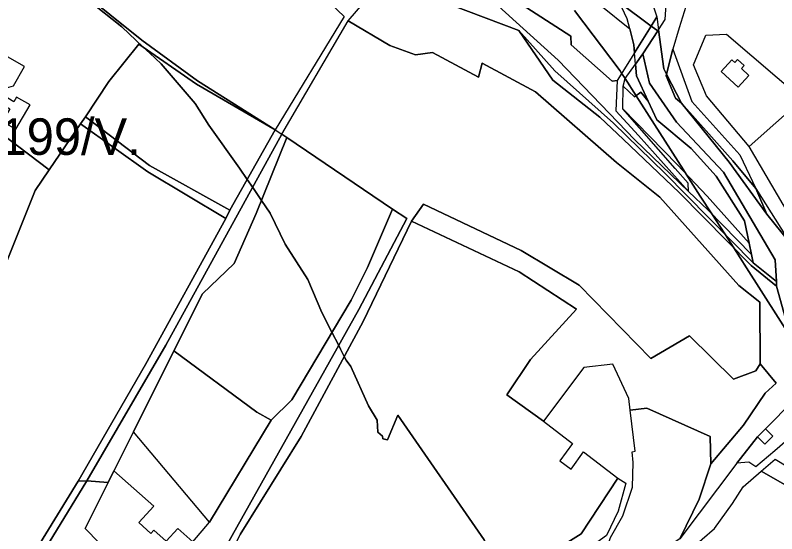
# Model space of a CAD drawing. Extents: x -477304 to -465429, y -1159113 to -1149210.
# Drawn here: x -470157.2 to -469844.3, y -1155763.2 to -1155550.3 of the extents above; entities that cross this region are included whole.
import ezdxf

# ---------------------------------------------------------------- set-up
doc = ezdxf.new("R2010")
doc.units = 0
for name, color, linetype in [('BPEJ_s', 7, 'Continuous'), ('orna_s', 7, 'Continuous'), ('PUPFL_s', 7, 'Continuous'), ('trav_porost_s', 7, 'Continuous'), ('voda_s', 7, 'Continuous')]:
    doc.layers.add(name, color=color, linetype=linetype)

msp = doc.modelspace()

# ---------------------------------------------------------------- linework, layer by layer
at = {"layer": 'BPEJ_s'}
for points in [[(-470021.18, -1155691.98), (-470021.98, -1155690.42), (-470023.5, -1155687.46), (-470024.28, -1155685.93), (-470027.05, -1155680.51), (-470031.17, -1155672.44), (-470036.91, -1155658.84), (-470046.26, -1155644.39), (-470052.42, -1155631.64), (-470056, -1155626.38), (-470059.63, -1155621.05), (-470061.86, -1155617.78), (-470065.02, -1155613.14), (-470077.7, -1155595.52), (-470083.23, -1155586.59), (-470097.25, -1155570.23), (-470101.85, -1155565.94), (-470104.56, -1155563.41), (-470113.4, -1155555.15), (-470127.85, -1155543.46), (-470149.95, -1155527.95), (-470155.05, -1155524.76), (-470159.19, -1155522.69)], [(-470127.85, -1155543.46), (-470113.4, -1155555.15), (-470104.56, -1155563.41), (-470101.85, -1155565.94), (-470097.25, -1155570.23), (-470083.23, -1155586.59), (-470077.7, -1155595.52), (-470065.02, -1155613.14), (-470061.86, -1155617.78), (-470059.63, -1155621.05), (-470056, -1155626.38), (-470052.42, -1155631.64), (-470046.26, -1155644.39), (-470036.91, -1155658.84), (-470031.17, -1155672.44), (-470027.05, -1155680.51), (-470024.28, -1155685.93), (-470023.5, -1155687.46), (-470021.98, -1155690.42), (-470021.18, -1155691.98), (-470019.27, -1155694.53), (-470012.05, -1155710.68), (-470008.44, -1155716.63), (-470008.23, -1155721.52), (-470006.31, -1155723.22), (-470006.1, -1155724.28), (-470004.19, -1155724.7), (-470000, -1155714.54), (-469964.54, -1155765.77)], [(-469830.68, -1155694.79), (-469856.69, -1155654.1), (-469861.98, -1155645.91), (-469865.69, -1155640.15), (-469871.04, -1155631.85), (-469875.73, -1155624.58), (-469881.54, -1155615.59), (-469882.7, -1155613.79), (-469902.11, -1155583.42), (-469906.62, -1155576.36), (-469908.04, -1155574.14), (-469908.7, -1155573.1), (-469927.37, -1155548.34)], [(-469927.37, -1155548.34), (-469908.7, -1155573.1), (-469908.04, -1155574.14), (-469906.62, -1155576.36), (-469902.11, -1155583.42), (-469882.7, -1155613.79), (-469881.54, -1155615.59), (-469875.73, -1155624.58), (-469871.04, -1155631.85), (-469865.69, -1155640.15), (-469861.98, -1155645.91), (-469856.69, -1155654.1), (-469830.68, -1155694.79)], [(-469817.76, -1155803.78), (-469857.79, -1155810.85), (-469897.82, -1155817.93), (-469925.72, -1155813.28), (-469929.8, -1155809.11), (-469931.56, -1155807.31), (-469937.67, -1155801.07), (-469944.32, -1155794.27), (-469947.92, -1155789.2), (-469950.12, -1155786.1), (-469953.55, -1155781.26), (-469964.54, -1155765.77), (-470000, -1155714.54), (-470004.19, -1155724.7), (-470006.1, -1155724.28), (-470006.31, -1155723.22), (-470008.23, -1155721.52), (-470008.44, -1155716.63), (-470012.05, -1155710.68), (-470019.27, -1155694.53), (-470021.18, -1155691.98)]]:
    msp.add_lwpolyline(points, dxfattribs=at)
at = {"layer": 'orna_s'}
msp.add_lwpolyline([(-469833.92, -1155739.4), (-469829.73, -1155742.11), (-469825.61, -1155735.97), (-469815.13, -1155745.09), (-469809.85, -1155750.62), (-469807.88, -1155757.11), (-469808.41, -1155761.67), (-469850.66, -1155737.55), (-469844.98, -1155732.66), (-469842.91, -1155733.92)], close=True, dxfattribs=at)
at = {"layer": 'PUPFL_s'}
for points in [[(-469825.79, -1155696.74), (-469848.96, -1155720.2), (-469852.17, -1155723.45), (-469860.77, -1155734.32), (-469884.13, -1155765.4), (-469876.25, -1155749.03), (-469871.38, -1155734.52), (-469857.99, -1155718.67), (-469849.03, -1155705.58), (-469844.55, -1155701.45), (-469851.13, -1155693.54), (-469851.25, -1155668.09), (-469859.88, -1155661.31), (-469892.29, -1155625.02), (-469910.14, -1155610.82), (-469943.43, -1155581.74), (-469965.39, -1155570.02), (-469966.89, -1155575.72), (-469985.74, -1155565.59), (-469992.73, -1155566.62), (-470003.33, -1155562.79), (-470020.42, -1155552.58), (-470010.07, -1155540.59)], [(-469985.46, -1155543.23), (-469950.25, -1155556.61), (-469936.33, -1155576.97), (-469916.94, -1155592.26), (-469907.32, -1155601.32), (-469884.48, -1155623.13), (-469854.9, -1155653.07), (-469844.39, -1155661.55), (-469839.42, -1155679.74)]]:
    msp.add_lwpolyline(points, dxfattribs=at)
msp.add_lwpolyline([(-470200.71, -1155839.13), (-470162.79, -1155798.64), (-470148.32, -1155769.33), (-470131.3, -1155741.63), (-470127.75, -1155741.56), (-470144.74, -1155769.32), (-470148.87, -1155780.08), (-470188.61, -1155857.9), (-470195.59, -1155876.32), (-470209.44, -1155862.35), (-470206.54, -1155853.19)], close=True, dxfattribs=at)
at = {"layer": 'trav_porost_s'}
for points in [[(-470050.78, -1155523.45), (-470022.07, -1155550.9), (-470050.36, -1155597.44), (-470082.27, -1155577.28), (-470105.11, -1155560.62), (-470157.03, -1155518.78), (-470132.8, -1155479.16), (-470106.72, -1155436.51), (-470105.93, -1155435.31), (-470070.23, -1155454.82), (-470071.48, -1155457.28), (-470064.4, -1155494.64), (-470061.88, -1155494.78)], [(-469854.68, -1155648.63), (-469853.97, -1155652.07), (-469890.24, -1155615.18), (-469911.38, -1155594.72), (-469935.53, -1155573.21), (-469950.25, -1155556.61), (-469985.46, -1155543.23), (-470010.07, -1155540.59), (-469997.59, -1155512.68), (-469985.12, -1155522.12), (-469980.88, -1155526.59), (-469973.01, -1155533.53), (-469934.13, -1155568.74), (-469902.64, -1155601.48), (-469880.52, -1155622.68), (-469872.45, -1155630.41)], [(-469909.92, -1155577.13), (-469912, -1155577.43), (-469928.82, -1155562.45), (-469928.89, -1155558.89), (-469967.46, -1155533.97), (-469969.39, -1155525.8), (-469962.66, -1155511.44), (-469916.65, -1155546.34), (-469904.71, -1155555.97), (-469903.08, -1155562.56), (-469902.79, -1155565.75)], [(-470174.94, -1155550.51), (-470169.99, -1155542.24), (-470157.85, -1155520.26), (-470157.03, -1155518.78), (-470105.11, -1155560.62), (-470082.27, -1155577.28), (-470050.36, -1155597.44), (-470082.66, -1155578.63), (-470106.34, -1155562.17), (-470118.66, -1155577.53), (-470128.28, -1155591.99), (-470130.41, -1155594.9), (-470143.3, -1155613.83), (-470172.8, -1155591.54), (-470168.51, -1155582.38), (-470157.83, -1155579.3), (-470153.33, -1155571.41), (-470163.25, -1155565.72), (-470168.64, -1155575.18), (-470179.39, -1155576.13), (-470183.8, -1155583.87), (-470190.11, -1155582.87), (-470193.2, -1155581.02), (-470182.41, -1155562.99)], [(-469910.39, -1155589.54), (-469901.15, -1155599.74), (-469880.52, -1155622.68), (-469902.64, -1155601.48), (-469934.13, -1155568.74), (-469973.01, -1155533.53), (-469969.39, -1155525.8), (-469967.46, -1155533.97), (-469928.89, -1155558.89), (-469928.82, -1155562.45), (-469912, -1155577.43), (-469909.92, -1155577.13)], [(-469950.25, -1155556.61), (-469935.53, -1155573.21), (-469911.38, -1155594.72), (-469890.24, -1155615.18), (-469853.97, -1155652.07), (-469844.39, -1155659.7), (-469844.39, -1155661.55), (-469854.9, -1155653.07), (-469884.48, -1155623.13), (-469907.32, -1155601.32), (-469916.94, -1155592.26), (-469936.33, -1155576.97)], [(-469833.81, -1155584.87), (-469855.61, -1155604.26), (-469873.24, -1155583.5), (-469878.55, -1155570.75), (-469873.43, -1155558.57), (-469865, -1155558.12)], [(-470118.66, -1155577.53), (-470106.34, -1155562.17), (-470082.66, -1155578.63), (-470050.36, -1155597.44), (-470069.01, -1155630.41), (-470102.05, -1155612.01), (-470128.28, -1155591.99)], [(-469886.97, -1155564.22), (-469879.19, -1155585.82), (-469859.55, -1155607.7), (-469852.87, -1155621.49), (-469862.39, -1155610.15), (-469872.16, -1155598.98), (-469883.5, -1155586.5), (-469889.62, -1155574.52)], [(-469858.85, -1155572.24), (-469857.7, -1155571), (-469860.4, -1155568.48), (-469861.58, -1155569.73), (-469862.71, -1155568.64), (-469867.13, -1155573.43), (-469860.22, -1155579.94), (-469855.76, -1155575.14)], [(-469901.95, -1155575.17), (-469897.13, -1155585.64), (-469900.14, -1155581.96), (-469902.77, -1155583.9), (-469907.4, -1155579.48), (-469906.63, -1155576.37), (-469902.37, -1155570.46)], [(-469907.51, -1155588.77), (-469907.4, -1155579.48), (-469902.77, -1155583.9), (-469900.14, -1155581.96), (-469897.13, -1155585.64), (-469893.63, -1155593.25), (-469879.52, -1155605.02), (-469869.23, -1155616.48), (-469857.54, -1155634.72), (-469855.64, -1155643.95), (-469872.91, -1155624.61), (-469885.3, -1155611.65)], [(-470160.21, -1155584.43), (-470161.88, -1155587.28), (-470159.41, -1155588.73), (-470162.47, -1155593.92), (-470156.96, -1155597.16), (-470151.09, -1155587.18), (-470156.6, -1155583.94), (-470157.74, -1155585.88)], [(-469812.88, -1155602.39), (-469808.42, -1155606.19), (-469758.55, -1155653.1), (-469736.18, -1155674.79), (-469753.55, -1155707.55), (-469762.84, -1155720.12), (-469812.48, -1155678.08), (-469820.48, -1155671.16), (-469827.22, -1155658.45), (-469830.02, -1155656.58), (-469834.64, -1155639.91), (-469855.61, -1155604.26), (-469833.81, -1155584.87)], [(-470143.3, -1155613.83), (-470149.05, -1155622.27), (-470180.78, -1155701.46), (-470191.22, -1155719.55), (-470204, -1155734.13), (-470203.51, -1155726.22), (-470185.24, -1155702.44), (-470162.32, -1155644.77), (-470198.54, -1155614.53), (-470216.64, -1155638.54), (-470205.68, -1155608.91), (-470193.08, -1155587.83), (-470172.8, -1155591.54)], [(-469872.91, -1155624.61), (-469855.64, -1155643.95), (-469854.68, -1155648.63), (-469872.45, -1155630.41), (-469880.52, -1155622.68), (-469880.73, -1155619.24), (-469886.09, -1155613.25), (-469907.51, -1155588.77), (-469885.3, -1155611.65)], [(-470070.65, -1155633.83), (-470103.69, -1155693.79), (-470131.3, -1155741.63), (-470148.32, -1155769.33), (-470162.79, -1155798.64), (-470184.14, -1155771.26), (-470204, -1155734.13), (-470191.22, -1155719.55), (-470180.78, -1155701.46), (-470149.05, -1155622.27), (-470143.3, -1155613.83), (-470130.41, -1155594.9), (-470102.72, -1155614.65)], [(-470102.72, -1155614.65), (-470130.41, -1155594.9), (-470128.28, -1155591.99), (-470102.05, -1155612.01), (-470069.01, -1155630.41), (-470070.65, -1155633.83)], [(-470127.75, -1155741.56), (-470131.3, -1155741.63), (-470103.69, -1155693.79), (-470070.65, -1155633.83), (-470069.01, -1155630.41), (-470050.36, -1155597.44), (-470047.61, -1155599.17), (-470095.24, -1155685.86)], [(-470119.02, -1155742.14), (-470127.75, -1155741.56), (-470095.24, -1155685.86), (-470047.61, -1155599.17), (-470045.56, -1155600.61), (-470058.17, -1155631.73), (-470067.21, -1155652.29), (-470080.3, -1155664.72), (-470092.05, -1155688.2), (-470108.65, -1155721.39), (-470116.69, -1155737.47)], [(-470058.17, -1155631.73), (-470045.56, -1155600.61), (-470002.14, -1155629.95), (-470012.48, -1155653.91), (-470019.19, -1155667.27), (-470043.52, -1155708.26), (-470052.07, -1155716.65), (-470057.88, -1155713.3), (-470092.05, -1155688.2), (-470080.3, -1155664.72), (-470067.21, -1155652.29)], [(-469848.39, -1155631.99), (-469852.87, -1155621.49), (-469838.62, -1155644.12)], [(-469904.49, -1155712.46), (-469905.07, -1155707.76), (-469911.65, -1155693.62), (-469923.6, -1155694.97), (-469940.15, -1155717.06), (-469955.15, -1155706.26), (-469945.55, -1155691.74), (-469926.55, -1155671.05), (-469950.13, -1155655.74), (-469994.43, -1155634.83), (-469989.46, -1155627.93), (-469949.37, -1155647), (-469925.5, -1155661.15), (-469896.01, -1155691.24), (-469880.17, -1155682.01), (-469862.13, -1155699.79), (-469852.97, -1155696.29), (-469851.13, -1155693.54), (-469844.55, -1155701.45), (-469849.03, -1155705.58), (-469857.99, -1155718.67), (-469871.38, -1155734.52), (-469871.71, -1155723.34), (-469897.71, -1155711.69)], [(-470019.19, -1155667.27), (-470012.48, -1155653.91), (-470002.14, -1155629.95), (-469996.34, -1155633.81), (-470015.97, -1155671.11), (-470043.92, -1155721), (-470088.37, -1155800.1), (-470095.01, -1155789.7), (-470099.59, -1155785.05), (-470084.17, -1155766.58), (-470077.4, -1155758.46), (-470052.07, -1155716.65), (-470043.52, -1155708.26)], [(-469909.61, -1155740.4), (-469924.63, -1155763.23), (-469972.73, -1155793.22), (-469996.29, -1155802.35), (-469999.83, -1155808.36), (-470027.19, -1155827.6), (-470070.23, -1155814.56), (-470082.37, -1155799.9), (-470064.77, -1155763.56), (-470039.72, -1155723.3), (-470014.28, -1155676.14), (-469994.43, -1155634.83), (-469950.13, -1155655.74), (-469926.55, -1155671.05), (-469945.55, -1155691.74), (-469955.15, -1155706.26), (-469940.15, -1155717.06), (-469928.25, -1155726.15), (-469933.43, -1155733.3), (-469928.78, -1155736.67), (-469923.69, -1155729.64)], [(-470057.88, -1155713.3), (-470052.07, -1155716.65), (-470077.4, -1155758.46), (-470108.65, -1155721.39), (-470092.05, -1155688.2)], [(-469825.79, -1155696.74), (-469807.35, -1155716.26), (-469782.2, -1155746.26), (-469792.35, -1155753.08), (-469799.09, -1155741.7), (-469817.99, -1155726.08), (-469828.09, -1155721.48), (-469839.84, -1155724.68), (-469845.12, -1155729.15), (-469852.89, -1155735.73), (-469855.82, -1155733.91), (-469860.77, -1155734.32), (-469852.17, -1155723.45), (-469849.17, -1155726.41), (-469845.96, -1155723.16), (-469848.96, -1155720.2)], [(-469912.64, -1155764.83), (-469907.49, -1155755.86), (-469903.57, -1155744.17), (-469903.38, -1155734.05), (-469903.72, -1155729.55), (-469902.49, -1155729.4), (-469904.49, -1155712.46), (-469897.71, -1155711.69), (-469871.71, -1155723.34), (-469871.38, -1155734.52), (-469876.25, -1155749.03), (-469884.13, -1155765.4), (-469904.4, -1155778.3), (-469918.35, -1155782.25)], [(-470128.5, -1155761.1), (-470119.02, -1155742.14), (-470116.69, -1155737.47), (-470100.3, -1155751.94), (-470106.44, -1155758.64), (-470101.52, -1155763.16), (-470100.19, -1155761.71), (-470095.19, -1155766.3), (-470090.37, -1155761.04), (-470084.17, -1155766.58), (-470099.59, -1155785.05), (-470108.37, -1155778.73), (-470115.66, -1155772.01), (-470116.82, -1155773.05)], [(-469832.91, -1155871.76), (-469838.45, -1155888.09), (-469845.77, -1155887.18), (-469874.81, -1155892.43), (-469875.59, -1155888.87), (-469877.19, -1155858.46), (-469945.45, -1155860.35), (-469933.36, -1155829.77), (-469931.55, -1155814.07), (-469927.69, -1155803.1), (-469900.26, -1155787.38), (-469869.93, -1155761.1), (-469862.48, -1155750.78), (-469858.16, -1155744), (-469850.66, -1155737.55), (-469808.41, -1155761.67), (-469807.06, -1155762.82), (-469796.81, -1155775.44), (-469789.52, -1155782.04), (-469790.09, -1155788.31), (-469804.54, -1155814.81), (-469803.15, -1155826.57), (-469805.41, -1155834.85), (-469814.08, -1155844.97)], [(-470116.82, -1155773.05), (-470108.82, -1155781.21), (-470098.4, -1155789.7), (-470090.56, -1155803.77), (-470103.82, -1155826.84), (-470107.35, -1155833.97), (-470106.91, -1155826.21), (-470109.55, -1155825.38), (-470105.97, -1155813.04), (-470137.95, -1155773.84), (-470148.87, -1155780.08), (-470144.74, -1155769.32), (-470127.75, -1155741.56), (-470119.02, -1155742.14), (-470128.5, -1155761.1)], [(-469914.33, -1155763.94), (-469929.2, -1155774.83), (-469983.64, -1155804.16), (-469996.29, -1155802.35), (-469972.73, -1155793.22), (-469924.63, -1155763.23), (-469909.61, -1155740.4), (-469906.33, -1155742.48), (-469909.42, -1155753.99)]]:
    msp.add_lwpolyline(points, close=True, dxfattribs=at)
msp.add_lwpolyline([(-470088.37, -1155800.1), (-470043.92, -1155721), (-470015.97, -1155671.11), (-469996.34, -1155633.81), (-470002.14, -1155629.95), (-470045.56, -1155600.61), (-470047.61, -1155599.17), (-470020.42, -1155552.58), (-470003.33, -1155562.79), (-469992.73, -1155566.62), (-469985.74, -1155565.59), (-469966.89, -1155575.72), (-469965.39, -1155570.02), (-469943.43, -1155581.74), (-469910.14, -1155610.82), (-469892.29, -1155625.02), (-469859.88, -1155661.31), (-469851.25, -1155668.09), (-469851.13, -1155693.54), (-469852.97, -1155696.29), (-469862.13, -1155699.79), (-469880.17, -1155682.01), (-469896.01, -1155691.24), (-469925.5, -1155661.15), (-469949.37, -1155647), (-469989.46, -1155627.93), (-469994.43, -1155634.83), (-470014.28, -1155676.14), (-470039.72, -1155723.3), (-470064.77, -1155763.56)], dxfattribs=at)
at = {"layer": 'voda_s'}
for points in [[(-469893.54, -1155551.05), (-469895.93, -1155554.85), (-469908.95, -1155545.07), (-469916.53, -1155530.67), (-469924.94, -1155518.95), (-469926.68, -1155516.52), (-469938.38, -1155503.3), (-469944.43, -1155497.74), (-469927.56, -1155507.23), (-469918.54, -1155512.62), (-469907.14, -1155523.84), (-469896.28, -1155542.6)], [(-469892.84, -1155556.36), (-469890.19, -1155552.03), (-469889.92, -1155547.92), (-469889.58, -1155542.67), (-469887.93, -1155539.19), (-469881.01, -1155544.52), (-469884.35, -1155555.54), (-469886.97, -1155564.22), (-469889.62, -1155574.52), (-469890.74, -1155572.33)], [(-469902.79, -1155565.75), (-469903.08, -1155562.56), (-469904.71, -1155555.97), (-469905.76, -1155551.75), (-469908.95, -1155545.07), (-469895.93, -1155554.85)], [(-469893.13, -1155556.8), (-469895.93, -1155554.85), (-469893.54, -1155551.05), (-469892.84, -1155556.36)], [(-469902.37, -1155570.46), (-469902.79, -1155565.75), (-469895.93, -1155554.85), (-469893.13, -1155556.8), (-469899.33, -1155566.23)], [(-469879.52, -1155605.02), (-469893.63, -1155593.25), (-469897.13, -1155585.64), (-469901.95, -1155575.17), (-469902.37, -1155570.46), (-469899.33, -1155566.23), (-469896.6, -1155578.26), (-469885.57, -1155594.28), (-469872.74, -1155607.76), (-469866.16, -1155614.76), (-469844.93, -1155650.73), (-469844.39, -1155659.7), (-469853.97, -1155652.07), (-469854.68, -1155648.63), (-469855.64, -1155643.95), (-469857.54, -1155634.72), (-469869.23, -1155616.48)], [(-469885.96, -1155584.43), (-469889.81, -1155575.24), (-469889.62, -1155574.52), (-469883.5, -1155586.5)], [(-469883.5, -1155586.5), (-469872.16, -1155598.98), (-469862.39, -1155610.15), (-469852.87, -1155621.49), (-469848.39, -1155631.99), (-469863.86, -1155610.65)]]:
    msp.add_lwpolyline(points, close=True, dxfattribs=at)
for points in [[(-469839.42, -1155679.74), (-469844.39, -1155661.55), (-469844.39, -1155659.7), (-469844.93, -1155650.73), (-469866.16, -1155614.76), (-469872.74, -1155607.76), (-469885.57, -1155594.28), (-469896.6, -1155578.26), (-469899.33, -1155566.23), (-469893.13, -1155556.8), (-469892.84, -1155556.36), (-469890.74, -1155572.33), (-469889.62, -1155574.52), (-469889.81, -1155575.24), (-469885.96, -1155584.43), (-469883.5, -1155586.5), (-469863.86, -1155610.65)], [(-469863.86, -1155610.65), (-469848.39, -1155631.99), (-469838.62, -1155644.12)]]:
    msp.add_lwpolyline(points, dxfattribs=at)

# ---------------------------------------------------------------- texts
at = {"layer": 'BPEJ_s'}
msp.add_text('84199/V.', height=15, dxfattribs=at).set_placement((-470185.93, -1155607.68))

doc.saveas('drawing.dxf')
